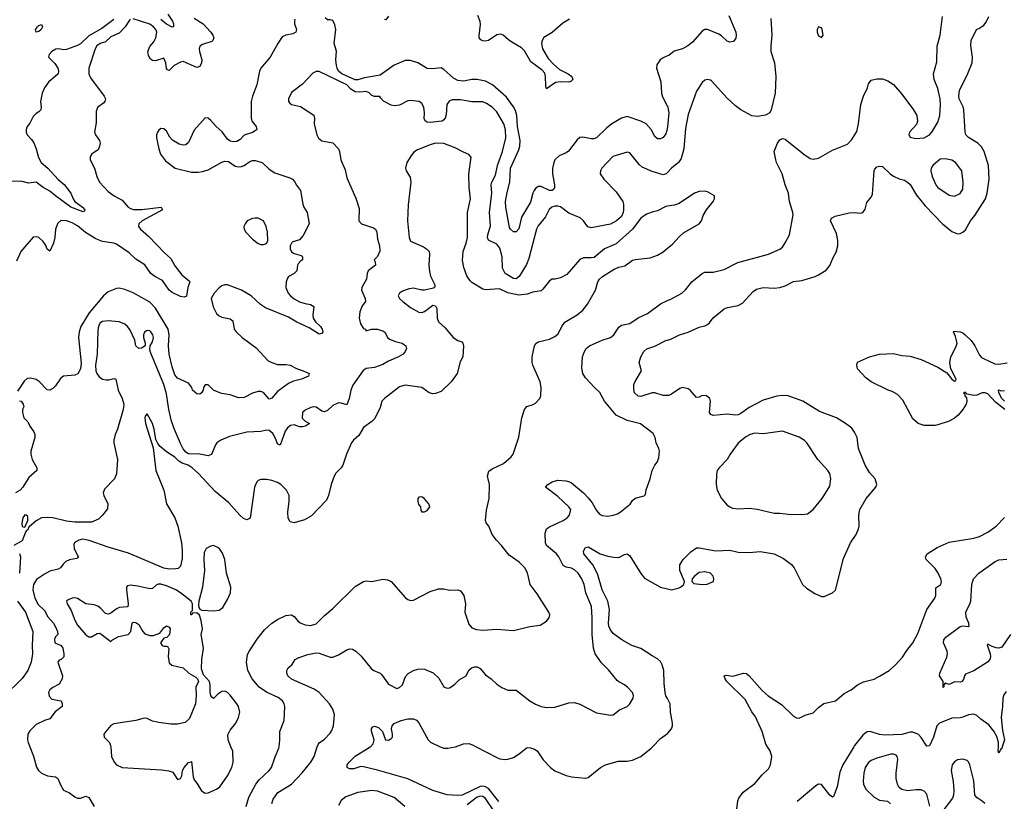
# Model space of a CAD drawing. Header units: inches. Extents: x 1384664 to 1536621, y 460766 to 646467.
# Tile 301 of 488: x 1495332 to 1502428, y 539607 to 545240. Entities that reach past the tile are written whole.
import ezdxf

# ---------------------------------------------------------------- set-up
doc = ezdxf.new("R2010")
doc.units = ezdxf.units.IN
doc.header["$MEASUREMENT"] = 0
for name, color, linetype in [('B4593', 7, 'Continuous'), ('B4594', 7, 'Continuous'), ('B5503', 7, 'Continuous'), ('B5504', 7, 'Continuous')]:
    doc.layers.add(name, color=color, linetype=linetype)

msp = doc.modelspace()

# ---------------------------------------------------------------- linework, layer by layer
at = {"layer": 'B4593', "color": 5}
for points, elevation in [([(1495404.8, 540000), (1495431.1, 539931.1), (1495452.5, 539852.5), (1495468, 539828), (1495490, 539808.8), (1495531.4, 539791.4), (1495590, 539784.2), (1495598.4, 539778.4), (1495610, 539766.4), (1495625.9, 539725.9), (1495647.9, 539687.9), (1495690, 539668.9), (1495730, 539638.3), (1495750, 539630.3), (1495770, 539630.3), (1495810, 539642.8), (1495830, 539634.8), (1495868, 539570)], 760), ([(1495988.3, 540000), (1495992.7, 539930), (1496012, 539890), (1496030.3, 539870), (1496070, 539850.2), (1496353.6, 539833.6), (1496406.5, 539826.5), (1496435.6, 539815.6), (1496470, 539764.9), (1496490, 539770.8), (1496499.6, 539790), (1496506.6, 539830), (1496518, 539850), (1496550, 539886.8), (1496569, 539891), (1496570, 539894), (1496583.5, 539783.5), (1496590, 539762), (1496610, 539738), (1496643.4, 539683.4), (1496670, 539665.5), (1496690, 539668), (1496750, 539694), (1496773.6, 539710), (1496830.8, 539789.2), (1496861.3, 539850), (1496869.7, 539890), (1496868.4, 539968.4), (1496854.9, 540000)], 780), ([(1496965, 539570), (1496982.8, 539637.2), (1497033.3, 539730), (1497058.9, 539761.1), (1497131, 539829), (1497145.8, 539850), (1497172.9, 539927.1), (1497201, 539990), (1497202.2, 540000)], 760), ([(1497149.8, 539590), (1497158.6, 539621.4), (1497193.3, 539670), (1497290.6, 539729.4), (1497368.2, 539811.8), (1497429.8, 539890), (1497454, 539930), (1497476.9, 540000)], 740), ([(1498786.4, 539606.4), (1498710, 539699.2), (1498690, 539711.6), (1498670, 539716.1), (1498650, 539713.6), (1498520.4, 539650), (1498490, 539647.5), (1498413.9, 539653.9), (1498310, 539685.7), (1498129.9, 539769.9), (1497912.1, 539832.1), (1497810, 539855.6), (1497790, 539856.9), (1497739.7, 539840.3), (1497710, 539842), (1497692.7, 539850), (1497691.8, 539870), (1497706, 539890), (1497750, 539932), (1497858.6, 540000)], 720), ([(1498362.2, 540000), (1498370, 539996.1), (1498390, 539990.3), (1498418, 539990), (1498470, 539998.7), (1498473.6, 540000)], 720), ([(1498622.8, 540000), (1498770, 539921.8), (1498792.9, 539912.9), (1498828.8, 539908.8), (1498850, 539909.5), (1498890, 539922.9), (1498931.4, 539948.6), (1498982, 539990), (1498990, 539994.2), (1499012.9, 539992.9), (1499042.5, 539982.5), (1499062, 539970), (1499105.8, 539905.8), (1499158.4, 539850), (1499190, 539827.2), (1499270, 539791.8), (1499310, 539783.7), (1499410, 539774), (1499430, 539778.8), (1499519, 539850), (1499555.3, 539870), (1499644.7, 539895.3), (1499710, 539895.6), (1499750, 539902.3), (1499810, 539928.8), (1499882.9, 539990), (1499892.4, 540000)], 720), ([(1498107.6, 539570), (1498030, 539634.3), (1497910, 539680.4), (1497870, 539685.3), (1497770, 539669.1), (1497682, 539638), (1497650, 539611.9), (1497630, 539576.9)], 740), ([(1498753.6, 539530), (1498690, 539625.8), (1498670, 539641.9), (1498650, 539644.5), (1498630, 539637.2), (1498558, 539582)], 740)]:
    msp.add_lwpolyline(points, dxfattribs=dict(at, elevation=elevation))
at = {"layer": 'B4594', "color": 5}
for points, elevation in [([(1496010, 545242.5), (1495923.2, 545176.8), (1495830, 545124.2), (1495770, 545065.8), (1495750, 545053.9), (1495670, 545025.8), (1495650, 545022.8), (1495610, 545031), (1495593.1, 545026.9), (1495564.9, 545010), (1495545.5, 544990), (1495540.5, 544970), (1495584.9, 544924.9), (1495606.2, 544890), (1495612.3, 544870), (1495610.3, 544850), (1495539.6, 544790), (1495510.2, 544749.8), (1495494.3, 544710), (1495483.2, 544650), (1495487.2, 544610), (1495484.4, 544590), (1495470, 544575.6), (1495450, 544564.7), (1495430, 544542.9), (1495405, 544495), (1495386.3, 544470), (1495379.1, 544450), (1495379.7, 544430), (1495386.3, 544410), (1495417.7, 544377.7), (1495433.8, 544353.8), (1495450.8, 544310.8), (1495466.9, 544246.9), (1495487.2, 544210), (1495535.4, 544170), (1495609.7, 544089.7), (1495651.6, 544051.6), (1495701.2, 543990), (1495716.5, 543950), (1495729.5, 543929.5), (1495783.7, 543890), (1495802, 543870), (1495798.7, 543861.3), (1495790, 543855.6), (1495699.8, 543890), (1495589.8, 543970), (1495550, 544005.1), (1495501.2, 544030), (1495450, 544068.7), (1495396.8, 544063.2), (1495350, 544075.1), (1495270, 544076.9)], 660), ([(1496130, 545243.9), (1496122.6, 545237.4), (1496091.8, 545190), (1496050, 545143.9), (1495990, 545116.9), (1495950, 545080.4), (1495911, 545069), (1495889.2, 545050.8), (1495877.3, 545030), (1495830.1, 544890), (1495830.8, 544850), (1495841.3, 544821.3), (1495941.7, 544690), (1495950.3, 544670), (1495946, 544650), (1495938.7, 544641.3), (1495892.6, 544607.4), (1495882.4, 544577.6), (1495882.2, 544497.8), (1495870.4, 544430), (1495879.1, 544410), (1495907.7, 544370), (1495912.2, 544350), (1495908.2, 544330), (1495896.7, 544303.3), (1495850.8, 544270), (1495840.5, 544250), (1495839.1, 544230), (1495870.8, 544170), (1495888.2, 544110), (1495908.2, 544070), (1495970, 544002.4), (1496013.4, 543970), (1496070, 543939.5), (1496113.7, 543890), (1496130, 543878.5), (1496153.3, 543873.3), (1496212.9, 543872.9), (1496350.7, 543890), (1496361.6, 543870), (1496213.7, 543790), (1496191.8, 543770), (1496189.4, 543750), (1496203.5, 543730), (1496260.3, 543680.3), (1496377.5, 543557.5), (1496420.3, 543520.3), (1496450, 543466.7), (1496501.1, 543401.1), (1496555.3, 543355.3), (1496557.8, 543350), (1496544.2, 543310), (1496533.4, 543246.6), (1496518.6, 543241.4), (1496490, 543246), (1496430, 543274.3), (1496409.5, 543290), (1496361.4, 543361.4), (1496305, 543390), (1496277.6, 543410), (1496233.3, 543473.3), (1496170, 543514.3), (1496120.7, 543560.7), (1496030, 543622.3), (1496009.7, 543630), (1495930, 543642.6), (1495881.4, 543661.4), (1495806.2, 543706.2), (1495750, 543753.8), (1495710, 543776.2), (1495670, 543790.8), (1495627.7, 543792.3), (1495606.1, 543773.9), (1495590.3, 543730), (1495585.8, 543670), (1495575.5, 543630), (1495550, 543572), (1495530, 543587.6), (1495517.1, 543617.1), (1495500.5, 543640.5), (1495470, 543669.7), (1495450, 543676.4), (1495430, 543673), (1495341.4, 543570), (1495310, 543500.3)], 680), ([(1497316.1, 545243.9), (1497312.2, 545230), (1497312.8, 545210), (1497326.3, 545170), (1497323.1, 545150), (1497300.6, 545139.4), (1497250, 545129.8), (1497224.2, 545115.8), (1497193.2, 545070), (1497137.8, 544970), (1497071.1, 544890), (1497061, 544870), (1497040.4, 544770), (1497009.5, 544690), (1497001.5, 544650), (1496999.6, 544530), (1497007.7, 544507.7), (1497036.9, 544470), (1497041.7, 544450), (1497035.8, 544444.2), (1497010, 544427.9), (1496950, 544407.1), (1496922, 544378), (1496896.6, 544363.4), (1496870, 544361), (1496850, 544365.7), (1496830, 544379.9), (1496791.7, 544431.7), (1496747.1, 544470), (1496710, 544512.9), (1496690, 544531.2), (1496670, 544532.8), (1496590, 544443.5), (1496550, 544355.3), (1496530, 544339.1), (1496510, 544336.1), (1496482.4, 544342.4), (1496432.5, 544372.5), (1496413.9, 544393.9), (1496390, 544436.9), (1496370, 544454.7), (1496350, 544455.1), (1496335.4, 544444.6), (1496324.6, 544430), (1496318.3, 544410), (1496319, 544390), (1496334.6, 544310), (1496347.9, 544270), (1496382.8, 544222.8), (1496452.4, 544170), (1496570, 544142.2), (1496618.3, 544141.7), (1496650, 544146), (1496690, 544159.3), (1496790, 544213), (1496810, 544219.7), (1496838, 544218), (1496884.9, 544184.9), (1496910, 544179.8), (1496930, 544181.5), (1496949.6, 544190), (1496990, 544218.5), (1497010, 544225.8), (1497030, 544226), (1497080.5, 544210), (1497130, 544162.6), (1497170, 544136.1), (1497279.9, 544099.9), (1497297.8, 544090), (1497313.8, 544073.8), (1497327.6, 544047.6), (1497356.8, 544010), (1497374, 543910), (1497380.4, 543890), (1497403.7, 543850), (1497418, 543770), (1497375.1, 543684.9), (1497350, 543652.7), (1497301.7, 543638.3), (1497290, 543629), (1497280.5, 543610), (1497280.5, 543590), (1497290, 543567.7), (1497310, 543554), (1497359.8, 543539.8), (1497370.6, 543530.6), (1497370.6, 543510), (1497357.3, 543502.7), (1497339.1, 543480.9), (1497334, 543470), (1497330.6, 543430), (1497310.7, 543410), (1497270.3, 543389.7), (1497262, 543378), (1497253.7, 543350), (1497250.3, 543310), (1497268.3, 543270), (1497284.4, 543250), (1497309.6, 543229.6), (1497350, 543207.5), (1497390, 543193.7), (1497427.1, 543187.1), (1497452.4, 543172.4), (1497444.6, 543110), (1497448.1, 543088.1), (1497463.3, 543063.3), (1497499.6, 543030), (1497513.1, 543010), (1497517.1, 542990), (1497510, 542979.3), (1497490, 542973.3), (1497419.1, 543019.1), (1497330, 543061.3), (1497270, 543096.5), (1497104.6, 543164.6), (1497067.9, 543187.9), (1497000.6, 543250), (1496930.5, 543290), (1496830, 543328.7), (1496810, 543329.4), (1496790, 543322.2), (1496770, 543308.3), (1496732.8, 543270), (1496712.9, 543230), (1496725.6, 543170), (1496750, 543123.3), (1496770, 543106.2), (1496790, 543096.8), (1496850, 543085), (1496869.1, 543070), (1496877.7, 543010), (1496892.2, 542990), (1496935.9, 542950), (1497036.1, 542876.1), (1497122.6, 542782.6), (1497148.8, 542768.8), (1497190, 542756.1), (1497250, 542755.5), (1497281.7, 542750), (1497326.5, 542726.5), (1497375.6, 542710), (1497417.3, 542690), (1497412.6, 542670), (1497363.6, 542650), (1497305.9, 542634.1), (1497270, 542617), (1497190, 542559.9), (1497150, 542512), (1497130, 542504.6), (1497090, 542552.3), (1497070, 542561), (1497050, 542560.2), (1497010, 542548.2), (1496950, 542516.3), (1496910, 542515.5), (1496850, 542536), (1496786.7, 542546.7), (1496757.2, 542557.2), (1496728.7, 542570), (1496690, 542608.7), (1496670, 542608.7), (1496656, 542590), (1496654.8, 542570), (1496642.8, 542550), (1496630, 542542), (1496610, 542542.9), (1496578, 542570), (1496571.8, 542590), (1496550, 542620.9), (1496470, 542656.9), (1496450, 542681.3), (1496430, 542739.5), (1496410.4, 542830.4), (1496405.1, 542890), (1496408.3, 542970), (1496402.4, 543010), (1496310, 543160.3), (1496270, 543204.8), (1496150, 543270.8), (1496090, 543295.6), (1496050, 543304.4), (1496030, 543303.5), (1495970, 543279.2), (1495936.5, 543250), (1495832.6, 543127.4), (1495773.2, 543030), (1495760.5, 542990), (1495756.6, 542950), (1495774.7, 542765.3), (1495770, 542723.7), (1495751, 542689), (1495730, 542678.7), (1495648.6, 542671.4), (1495625.8, 542654.2), (1495590, 542601), (1495570, 542581.1), (1495550, 542569.6), (1495530, 542573.6), (1495472.6, 542632.6), (1495450, 542646.2), (1495410, 542656), (1495386, 542654), (1495364.4, 542635.6), (1495317.5, 542562.5)], 720), ([(1496590, 545251), (1496655.5, 545210), (1496710.2, 545150), (1496725, 545130), (1496732.4, 545110), (1496724.6, 545090), (1496715.9, 545084.1), (1496650, 545060.7), (1496631, 545049), (1496626, 545030), (1496627.7, 545012.3), (1496645, 544950), (1496642.6, 544930), (1496630, 544902.7), (1496610, 544895.1), (1496510, 544937.9), (1496490, 544934.9), (1496444.4, 544910), (1496410, 544875.1), (1496398, 544878), (1496390, 544888), (1496385.6, 544930), (1496370, 544962.7), (1496310, 544944.4), (1496290, 544945.4), (1496275.3, 544955.3), (1496261.6, 544981.6), (1496256.9, 545010), (1496270, 545046.4), (1496298.3, 545081.7), (1496313, 545110), (1496320.8, 545150), (1496313.7, 545170), (1496296.6, 545190), (1496270, 545208.9), (1496150, 545247.3)], 680), ([(1496401, 545281), (1496432.8, 545230), (1496440.3, 545210), (1496441, 545190), (1496430, 545185.6), (1496390, 545208.1), (1496350, 545241.1)], 660), ([(1500000, 544468.8), (1499997.4, 544442.6), (1499990, 544418), (1499970, 544392.3), (1499950, 544380.9), (1499930, 544382.7), (1499910, 544399.3), (1499882.4, 544450), (1499846.8, 544490), (1499810, 544509.9), (1499710, 544541.8), (1499670, 544531.6), (1499600.3, 544490), (1499561, 544459), (1499490, 544389.8), (1499470, 544382.2), (1499450, 544380.8), (1499390, 544394), (1499370, 544391.3), (1499350, 544374.7), (1499287.7, 544292.3), (1499270, 544279.8), (1499221.3, 544258.7), (1499190, 544229.6), (1499181, 544210), (1499172, 544168), (1499172.1, 544130), (1499187.2, 544050), (1499187.6, 544030), (1499181, 544019), (1499170.8, 544009.2), (1499150, 544008.4), (1499090, 544037.2), (1499070, 544037.2), (1499050, 544023.5), (1499040.6, 544010), (1499029.5, 543990), (1499014.2, 543925.8), (1498950, 543815.9), (1498930, 543733.5), (1498910, 543711.2), (1498890, 543711.2), (1498870, 543729.8), (1498863.2, 543743.2), (1498836.7, 543890), (1498834.4, 543930), (1498845.6, 543994.4), (1498865.9, 544070), (1498868.8, 544170), (1498930, 544302.8), (1498937.1, 544330), (1498939.7, 544370), (1498920.9, 544470), (1498915.7, 544550), (1498906, 544586), (1498892.2, 544612.2), (1498841.7, 544681.7), (1498738.9, 544770), (1498690, 544796.7), (1498630, 544809.3), (1498590, 544808.8), (1498530, 544798.4), (1498490, 544803), (1498459.3, 544819.3), (1498390, 544882.2), (1498370, 544894), (1498310, 544886), (1498270, 544889.6), (1498201.2, 544930), (1498150, 544945.4), (1498110, 544946), (1498030, 544912.6), (1497930, 544841.2), (1497818.2, 544821.8), (1497770, 544806.2), (1497750, 544805.8), (1497653.6, 544850), (1497629.9, 544870), (1497619.1, 544890), (1497614.8, 544910), (1497610.8, 544950), (1497614.7, 545014.7), (1497598.7, 545070), (1497609.8, 545170), (1497604.2, 545204.2), (1497590, 545234.5), (1497570, 545239.7), (1497550, 545238.7), (1497533.4, 545253.4)], 720), ([(1497990, 545266.2), (1497970, 545239.8), (1497961.3, 545241.3)], 680), ([(1499295.3, 545244.7), (1499245.6, 545214.4), (1499170, 545147), (1499110, 545111.6), (1499097.5, 545090), (1499093.6, 545070), (1499101.2, 545030), (1499141.6, 544961.6), (1499179.4, 544919.4), (1499221.6, 544881.6), (1499286, 544850), (1499312.7, 544830), (1499319.3, 544810), (1499305.5, 544794.5), (1499291, 544789), (1499230, 544792.4), (1499192.7, 544787.3), (1499130, 544742), (1499123.3, 544763.3), (1499122.7, 544830), (1499115.8, 544855.8), (1499097.8, 544877.8), (1499016.1, 544936.1), (1498970, 545015.1), (1498950, 545038), (1498878.4, 545078.4), (1498854.5, 545094.5), (1498817, 545130), (1498797.2, 545137.2), (1498770, 545131.9), (1498710, 545090.8), (1498690, 545085.6), (1498670, 545087.7), (1498654.9, 545094.9), (1498643.5, 545110), (1498642.9, 545122.9), (1498653.4, 545206.6), (1498652, 545228), (1498633.6, 545270)], 680), ([(1500000, 544978.8), (1499970, 544966.3), (1499948.2, 544950), (1499924.6, 544915.4), (1499922, 544890), (1499952.4, 544792.4), (1499957.6, 544710), (1499965.4, 544685.4), (1499999.8, 544619.8), (1500000, 544618.7)], 720), ([(1500000, 544139.6), (1499990.4, 544130), (1499970, 544122.4), (1499890, 544145.1), (1499818.4, 544178.4), (1499797.5, 544197.5), (1499730, 544280.7), (1499710, 544284.7), (1499606.7, 544253.3), (1499528, 544170), (1499517.1, 544150), (1499516.4, 544130), (1499542, 544090), (1499630, 544000.3), (1499678.6, 543930), (1499685, 543910), (1499685, 543870), (1499682, 543850), (1499670, 543821.8), (1499632.3, 543790), (1499590, 543767.7), (1499450, 543739), (1499427.9, 543747.9), (1499395.9, 543790), (1499371.7, 543811.7), (1499290, 543846.4), (1499230.5, 543890.5), (1499210, 543896.8), (1499190, 543896.8), (1499167, 543890), (1499148.7, 543871.3), (1499121.5, 543818.5), (1499070, 543755.6), (1499056.5, 543730), (1499001.1, 543518.9), (1498985, 543475), (1498932.6, 543390), (1498910, 543373.5), (1498890, 543376), (1498829.9, 543410), (1498810.7, 543450), (1498809.9, 543530), (1498793.7, 543593.7), (1498770, 543622.8), (1498711.9, 543651.9), (1498703.8, 543670), (1498705.5, 543690), (1498725.2, 543754.8), (1498718.9, 543850), (1498734.4, 543990), (1498729.3, 544050.7), (1498734.6, 544070), (1498760.8, 544119.2), (1498775.4, 544190), (1498811.9, 544290), (1498836.3, 544390), (1498832.6, 544447.4), (1498820.9, 544490), (1498770, 544575.1), (1498738, 544610), (1498697.2, 544637.2), (1498670, 544647.9), (1498590, 544648.8), (1498510, 544663.1), (1498450, 544663.5), (1498426.6, 544653.4), (1498411.7, 544630), (1498405.1, 544554.9), (1498398.7, 544530), (1498390, 544518.4), (1498377.3, 544510), (1498354.2, 544505.8), (1498290, 544498.8), (1498270, 544502.2), (1498256.2, 544510), (1498247, 544527), (1498249.8, 544570.2), (1498243.7, 544610), (1498230, 544636.9), (1498211.2, 544651.2), (1498150, 544657.6), (1498130, 544655.6), (1498070, 544624.7), (1498030, 544619.3), (1498010, 544624), (1497954, 544654), (1497934, 544674), (1497927.3, 544687.3), (1497890, 544688), (1497870, 544693.2), (1497850, 544714), (1497830, 544723.7), (1497782.7, 544717.3), (1497750, 544720.9), (1497719.3, 544739.3), (1497690, 544771.7), (1497490, 544866.5), (1497470, 544867.5), (1497445, 544855), (1497370, 544775.1), (1497290, 544715.1), (1497270.4, 544670), (1497268.4, 544650), (1497278, 544638), (1497290, 544629.2), (1497355.8, 544615.8), (1497451.4, 544551.4), (1497456, 544530), (1497455.6, 544490), (1497473.4, 544410), (1497486.1, 544386.1), (1497510, 544366.7), (1497590, 544351.7), (1497628.9, 544310), (1497637.8, 544290), (1497645.8, 544230), (1497678.6, 544158.6), (1497690, 544101.6), (1497754.2, 543954.2), (1497779, 543879), (1497775.9, 543790), (1497795.3, 543770), (1497881.2, 543741.2), (1497897.3, 543730), (1497905, 543710), (1497910, 543658), (1497925.7, 543610), (1497926.9, 543573.1), (1497910, 543534), (1497886, 543510), (1497894.4, 543494.4), (1497896.3, 543470), (1497843.7, 543430), (1497836.5, 543410), (1497832.2, 543370), (1497799.1, 543310), (1497796.3, 543290), (1497821.1, 543230), (1497824.9, 543210), (1497801, 543179), (1497784.7, 543135.3), (1497779.7, 543090), (1497788.5, 543048.5), (1497810, 543015.5), (1497821, 543010), (1497830, 542998), (1497868, 543010), (1497890, 543010.4), (1497911.3, 543008.7), (1497955.2, 542995.2), (1497965.5, 542985.5), (1497983.1, 542950), (1497997.8, 542937.8), (1498040.5, 542920.5), (1498088.5, 542908.5), (1498114.8, 542890), (1498118.8, 542870), (1498110.8, 542850), (1498094.8, 542830), (1498063, 542810), (1497990, 542779), (1497950, 542755.3), (1497890, 542733.8), (1497830, 542726), (1497808.1, 542711.9), (1497734.2, 542605.8), (1497719.8, 542570), (1497706.9, 542510), (1497690, 542463.7), (1497650, 542477.4), (1497630, 542479.1), (1497590, 542459.6), (1497550, 542424.5), (1497530, 542414.5), (1497510, 542418), (1497470, 542447.3), (1497450, 542449.6), (1497430, 542445.1), (1497390, 542425.2), (1497370, 542408), (1497368.6, 542368.6), (1497390, 542346), (1497422, 542330), (1497392, 542310), (1497370, 542305.6), (1497350, 542304.7), (1497310, 542320.7), (1497283.9, 542316.1), (1497262.2, 542297.8), (1497245.2, 542274.8), (1497210, 542173.2), (1497190, 542182.9), (1497178, 542218), (1497157.4, 542257.4), (1497130, 542279.6), (1497110, 542281.1), (1497070, 542271.3), (1496970, 542267.1), (1496844, 542236), (1496782.8, 542210), (1496753.8, 542190), (1496743.6, 542176.4), (1496713.8, 542106.2), (1496690, 542096.7), (1496630, 542107.7), (1496550, 542112), (1496530, 542122.2), (1496510, 542146.2), (1496490, 542186), (1496446.7, 542286.7), (1496426.3, 542346.3), (1496406.5, 542430), (1496390, 542542.7), (1496372.2, 542610), (1496273.3, 542850), (1496269.1, 542870.9), (1496271.5, 542890), (1496290, 542919.1), (1496296.5, 542950), (1496291.6, 542970), (1496277.7, 542990), (1496270, 542998.9), (1496250, 543001.3), (1496232.8, 542987.2), (1496224.6, 542970), (1496224.2, 542950), (1496235.5, 542910), (1496236, 542890), (1496210, 542872.7), (1496190, 542869.6), (1496170, 542888.7), (1496161.1, 542930), (1496126.9, 543006.9), (1496109.7, 543030), (1496090, 543046.2), (1496050, 543062.7), (1495970, 543069.8), (1495930, 543065.8), (1495910, 543052), (1495900.5, 543030), (1495896.5, 543003.5), (1495890.1, 542830), (1495879.4, 542750), (1495881.6, 542710), (1495889.2, 542689.2), (1495905.7, 542665.7), (1495930, 542650.1), (1495956.2, 542643.8), (1495975.3, 542644.7), (1496010, 542654.9), (1496026, 542650), (1496041.7, 542570), (1496070.2, 542510), (1496083.6, 542470), (1496078.7, 542430), (1496038, 542290), (1496019.1, 542250), (1496010.7, 542210.7), (1496010.7, 542190), (1496037.1, 542070), (1496030, 541968), (1496014.9, 541930), (1495943.5, 541856.5), (1495933.6, 541830), (1495937.8, 541810), (1495967.5, 541750), (1495965.9, 541714.1), (1495930, 541669.3), (1495899.5, 541640.5), (1495850, 541619.7), (1495730, 541618.5), (1495670, 541626.7), (1495570, 541649.2), (1495530, 541652.4), (1495490, 541649.3), (1495450, 541629.2), (1495398.3, 541581.7), (1495390, 541564.5), (1495380.7, 541559.3), (1495373, 541547), (1495350, 541484.5), (1495290.8, 541450)], 740), ([(1500000, 543895.7), (1499990, 543894.3), (1499930, 543862), (1499890, 543853.6), (1499850, 543838.4), (1499810, 543809.5), (1499748.9, 543730), (1499630, 543624.2), (1499547.3, 543590), (1499472.7, 543527.3), (1499450, 543523.1), (1499396.5, 543523.5), (1499370, 543512), (1499276.7, 543403.3), (1499230, 543379.3), (1499190.6, 543369.4), (1499170, 543369.3), (1499150, 543358), (1499103, 543297), (1499090, 543286.3), (1499030, 543276.8), (1498990, 543262.7), (1498930, 543255.5), (1498851, 543271), (1498790, 543301.5), (1498690, 543293.3), (1498670, 543297.6), (1498590, 543346), (1498578.2, 543358.2), (1498554.3, 543394.3), (1498534.1, 543454.1), (1498523.7, 543503.7), (1498528.6, 543570), (1498550, 543630.7), (1498558.5, 543670), (1498560.3, 543850), (1498580.3, 543950), (1498570.8, 544030), (1498569.8, 544130), (1498587, 544250), (1498569.7, 544269.7), (1498530, 544285.4), (1498470, 544317.8), (1498390, 544347.4), (1498330, 544349.7), (1498290, 544338.3), (1498198.7, 544301.3), (1498173.5, 544286.5), (1498155.1, 544264.9), (1498122, 544210), (1498113, 544170), (1498117.1, 544150), (1498145.2, 544105.2), (1498152.4, 544070), (1498133, 543907), (1498127.3, 543790), (1498139.7, 543670), (1498150, 543644.9), (1498243.5, 543603.5), (1498264.9, 543590), (1498283.1, 543570), (1498286.5, 543550), (1498281.8, 543470), (1498285.1, 543425.1), (1498292.3, 543392.3), (1498324.7, 543330), (1498323.6, 543316.4), (1498322, 543310), (1498314, 543306), (1498248.5, 543291.5), (1498230, 543291.3), (1498170, 543305.3), (1498139.9, 543300.1), (1498090, 543283.6), (1498070.6, 543270), (1498060.5, 543250), (1498070.4, 543230), (1498093.1, 543210), (1498150, 543167.1), (1498210, 543132.8), (1498231.5, 543130), (1498250, 543137.6), (1498310, 543182.2), (1498330, 543178.9), (1498339, 543159), (1498340.2, 543090), (1498350, 543062.4), (1498399.5, 543019.5), (1498455.6, 542950), (1498490, 542927.9), (1498518.4, 542918.4), (1498526.4, 542910), (1498530.2, 542890.2), (1498525.7, 542810), (1498506.1, 542773.9), (1498484.7, 542690), (1498442.8, 542630), (1498370, 542561.3), (1498330, 542546.3), (1498310, 542544.7), (1498282.7, 542550), (1498229.7, 542589.7), (1498110, 542606.6), (1498070, 542593.6), (1497960.3, 542510), (1497943.1, 542490), (1497930, 542445.2), (1497892.9, 542367.1), (1497870, 542343.7), (1497810, 542300.7), (1497777.2, 542242.8), (1497738, 542210), (1497723.1, 542190), (1497687.4, 542110), (1497660.9, 542030), (1497648.7, 542010), (1497610, 541971.3), (1497598.6, 541950), (1497578.2, 541890), (1497558.6, 541810), (1497543.2, 541776.8), (1497435, 541665), (1497383.9, 541636.1), (1497310, 541615.1), (1497282, 541622), (1497267.2, 541647.2), (1497264, 541690), (1497273.3, 541770), (1497273.3, 541810), (1497255.1, 541850), (1497214.3, 541890), (1497190, 541903.9), (1497150, 541919.8), (1497113.7, 541926.3), (1497070, 541927.3), (1497050, 541919.5), (1497041.6, 541910), (1497025.3, 541870), (1496992.3, 541647.7), (1496970, 541635.1), (1496945.9, 541645.9), (1496918.4, 541670), (1496838.8, 541758.8), (1496740.3, 541840.3), (1496619.7, 541970), (1496574.2, 542010), (1496545.4, 542030), (1496503, 542043), (1496478.3, 542058.3), (1496450, 542087.1), (1496390, 542125.1), (1496343.8, 542163.8), (1496326.7, 542186.7), (1496314.2, 542214.2), (1496302.2, 542290), (1496290.5, 542330), (1496250, 542399.3), (1496237.6, 542382.4), (1496234.9, 542370), (1496239.2, 542330), (1496293.3, 542153.3), (1496314.3, 541990), (1496370.4, 541850), (1496390.2, 541750), (1496450, 541648.9), (1496472.5, 541590), (1496497.2, 541470), (1496502.7, 541417.3), (1496503.9, 541356.1), (1496490, 541301.2), (1496474.3, 541285.7), (1496458.6, 541281.4), (1496410, 541280.3), (1496370, 541286.6), (1496115.5, 541395.5), (1495970, 541438.5), (1495833.1, 541486.9), (1495784.7, 541495.3), (1495759.5, 541490), (1495740.4, 541479.6), (1495727.2, 541470), (1495722.2, 541457.8), (1495725.4, 541430), (1495753.4, 541370), (1495750, 541362.7), (1495743.1, 541356.9), (1495690, 541347.4), (1495665.3, 541334.7), (1495644.7, 541315.3), (1495626.8, 541290), (1495610, 541279.5), (1495550, 541265.7), (1495510, 541245.1), (1495454, 541206), (1495432.8, 541170), (1495426, 541130), (1495441.2, 541070), (1495465.3, 541025.3), (1495510, 540983.1), (1495535.6, 540935.6), (1495576.3, 540890), (1495587.3, 540870), (1495604, 540830), (1495606.8, 540810), (1495590, 540793.2), (1495583.7, 540776.3), (1495586.3, 540750), (1495630, 540730.8), (1495642.4, 540710), (1495650.4, 540669.6), (1495650, 540649), (1495631, 540630), (1495616.8, 540623.2), (1495607.3, 540610), (1495641, 540510), (1495638.8, 540490), (1495616, 540450), (1495570, 540427.8), (1495549.3, 540410.7), (1495540.3, 540390), (1495543.4, 540363.4), (1495563.1, 540343.1), (1495630.5, 540330.5), (1495638.8, 540310), (1495638.8, 540290), (1495587.9, 540252.1), (1495550, 540202), (1495510, 540189.7), (1495450, 540160.5), (1495405.1, 540114.9), (1495391.4, 540090), (1495389.2, 540050), (1495393.4, 540030), (1495404.8, 540000)], 760), ([(1497202.2, 540000), (1497208.2, 540048.2), (1497206.3, 540110), (1497238.7, 540190), (1497243.1, 540290), (1497239.2, 540310), (1497227.2, 540330), (1497195.8, 540355.8), (1497110, 540392.4), (1497058.4, 540430), (1497007, 540490), (1496976.2, 540550), (1496966.6, 540610), (1496975, 540665), (1496987.8, 540692.2), (1497044.2, 540775.8), (1497096.5, 540843.5), (1497149.9, 540890.1), (1497190, 540916.5), (1497250, 540946), (1497291.3, 540950), (1497310, 540938.8), (1497333.4, 540910), (1497354.1, 540894.1), (1497390, 540879.6), (1497430, 540873.4), (1497470, 540885.8), (1497530, 540945.3), (1497590, 540996.5), (1497750, 541155.8), (1497810.7, 541190.7), (1497830, 541194.8), (1497870.8, 541190.8), (1497950, 541207.7), (1497983.8, 541203.8), (1498010, 541190.6), (1498113.5, 541073.5), (1498130, 541060.5), (1498150, 541054.4), (1498170, 541057), (1498290, 541118.7), (1498350, 541138), (1498390, 541137.6), (1498430, 541128.4), (1498490, 541130.5), (1498510, 541124), (1498532.4, 541090), (1498544.9, 541030), (1498541.3, 540970), (1498570, 540884.7), (1498590, 540857.3), (1498623.9, 540843.9), (1498670, 540840.4), (1498770, 540848), (1498890, 540838), (1499010, 540866.8), (1499083.2, 540876.8), (1499130, 540906), (1499149, 540930), (1499152.7, 540950), (1499146, 540970), (1499062.5, 541102.5), (1499011.8, 541170), (1498992.8, 541252.8), (1498972.3, 541290), (1498932.3, 541330), (1498860.8, 541380.8), (1498805.6, 541450), (1498768, 541488), (1498738, 541530), (1498714.5, 541590), (1498693.6, 541613.6), (1498688.4, 541630), (1498695.6, 541704.4), (1498716.4, 541790), (1498719.3, 541890), (1498703.7, 541950), (1498713.3, 541986.7), (1498736.2, 542003.8), (1498819.5, 542040.5), (1498874, 542090), (1498888, 542110), (1498930, 542232), (1498951.5, 542370), (1498970, 542431), (1498988.2, 542451.8), (1499033.3, 542466.7), (1499050, 542477.3), (1499081.2, 542510), (1499089.2, 542530), (1499089.5, 542590), (1499082.9, 542630), (1499029.7, 542750), (1499024.7, 542770), (1499026, 542810), (1499042.4, 542890), (1499052.8, 542907.2), (1499070, 542919.3), (1499150, 542938.7), (1499190, 542955.8), (1499210, 542973), (1499243.5, 543036.5), (1499260.7, 543059.3), (1499350, 543112), (1499390, 543146.7), (1499424.7, 543190), (1499481.3, 543290), (1499498.9, 543350), (1499511.3, 543370), (1499533.3, 543390), (1499617.8, 543442.2), (1499650, 543456.5), (1499693.9, 543466.1), (1499750, 543506), (1499766.9, 543513.1), (1499875.6, 543524.4), (1499930, 543543.8), (1499970, 543568), (1500000, 543592.9)], 760), ([(1497476.9, 540000), (1497482.6, 540017.4), (1497490.9, 540029.1), (1497530, 540054.9), (1497570, 540097.3), (1497583, 540117), (1497593.6, 540150), (1497602, 540230), (1497588.5, 540270), (1497565.3, 540310), (1497489.8, 540390), (1497455.6, 540415.6), (1497290, 540486), (1497264.4, 540510), (1497257.4, 540530), (1497258.7, 540550), (1497267.3, 540570), (1497293.2, 540590), (1497317.2, 540630), (1497338.9, 540641.1), (1497410, 540665.8), (1497470, 540676.1), (1497490, 540674.9), (1497570, 540644.7), (1497590, 540645.5), (1497630, 540662), (1497690, 540697.8), (1497710, 540704.9), (1497730, 540703.6), (1497754.4, 540690), (1497792.5, 540652.5), (1497864.3, 540564.3), (1497884.9, 540550), (1497930, 540530.3), (1497940.6, 540520.6), (1497990, 540450.5), (1498050, 540420.7), (1498070, 540427.7), (1498090, 540446.8), (1498113.3, 540506.7), (1498130.9, 540529.1), (1498170, 540550.3), (1498200.6, 540559.4), (1498230, 540562.3), (1498250, 540559), (1498312.1, 540532.1), (1498353.5, 540493.5), (1498390, 540430.7), (1498410, 540422), (1498430, 540424.9), (1498450, 540436.3), (1498469.2, 540450), (1498498.4, 540481.6), (1498549.2, 540510), (1498570, 540551), (1498589, 540570), (1498610, 540576.3), (1498630, 540575.5), (1498650, 540564), (1498690, 540519.1), (1498730, 540490.4), (1498770, 540450.5), (1498806.1, 540426.1), (1498850, 540408.2), (1498910, 540407.3), (1499010, 540330.6), (1499050, 540307.3), (1499090.6, 540290.6), (1499130, 540282.8), (1499190, 540286), (1499290, 540315.5), (1499330, 540319.1), (1499370, 540307.7), (1499490, 540245.5), (1499590, 540228.2), (1499610, 540230.6), (1499654.9, 540265.1), (1499709.5, 540290.5), (1499729.5, 540310.5), (1499752.7, 540350), (1499756, 540370), (1499749.3, 540390), (1499712.7, 540430), (1499690, 540447), (1499650, 540467), (1499638.2, 540478.2), (1499575.3, 540555.3), (1499524.2, 540604.2), (1499480.4, 540670), (1499468.5, 540710), (1499457.8, 540810), (1499459, 540930), (1499452.5, 541010), (1499411.9, 541110), (1499399.6, 541170), (1499384.6, 541210), (1499356.5, 541250), (1499330, 541275.7), (1499310, 541287.6), (1499270, 541294.7), (1499250, 541305.7), (1499218.9, 541370), (1499201.4, 541390), (1499129.9, 541449.9), (1499122.2, 541470), (1499120.4, 541539.6), (1499129.7, 541570.3), (1499150, 541586), (1499249.3, 541630), (1499278, 541650), (1499293.6, 541670), (1499303.7, 541710), (1499289.4, 541730), (1499210, 541802.6), (1499122, 541870), (1499139, 541890), (1499169.3, 541910), (1499210, 541920.4), (1499270, 541916.5), (1499294, 541910), (1499310, 541902), (1499395.3, 541830), (1499430, 541793.4), (1499458.6, 541758.6), (1499490, 541702.4), (1499510, 541676.4), (1499530, 541667), (1499570, 541662.4), (1499610, 541668.4), (1499641.3, 541678.7), (1499659.3, 541690), (1499731.4, 541748.6), (1499750, 541776), (1499767.5, 541792.5), (1499832, 541808), (1499842, 541818), (1499847.2, 541852.8), (1499876.2, 541930), (1499889.5, 541990), (1499909.3, 542030), (1499926, 542050), (1499938, 542082), (1499942.4, 542130), (1499939.6, 542150), (1499919.3, 542190), (1499912.7, 542230), (1499898, 542258), (1499806.9, 542326.9), (1499710, 542350.9), (1499630, 542389.6), (1499546, 542490), (1499514.5, 542554.5), (1499474, 542590), (1499410, 542659.3), (1499389.7, 542690), (1499383, 542730), (1499388, 542810), (1499402.9, 542850), (1499415.1, 542870), (1499439.3, 542890), (1499529.8, 542930.2), (1499590, 542948.9), (1499613.7, 542970), (1499650, 543023.8), (1499670, 543038.4), (1499730, 543050.6), (1499789.7, 543090.3), (1499856.6, 543123.4), (1499950, 543192.8), (1500000, 543215.5)], 740), ([(1500000, 542531.9), (1499970, 542532.3), (1499910, 542550.6), (1499890, 542551.4), (1499810, 542524.8), (1499790, 542526.4), (1499764, 542550), (1499757.8, 542577.8), (1499758.5, 542610), (1499767, 542633), (1499814.5, 542710), (1499797, 542770), (1499807.8, 542810), (1499829.7, 542850), (1499851.8, 542868.2), (1499910, 542887.8), (1499990, 542927.9), (1500000, 542930.8)], 720), ([(1495330, 542493.4), (1495342, 542490), (1495358, 542470), (1495362, 542450), (1495352, 542430), (1495352, 542410), (1495362, 542370), (1495390, 542342), (1495406, 542310), (1495434, 542270), (1495440.7, 542250), (1495442, 542230), (1495412.7, 542130), (1495412.7, 542110), (1495423, 542070), (1495456.3, 542010), (1495454.8, 541990), (1495398.5, 541941.5), (1495354.8, 541870), (1495336, 541850), (1495301, 541830)], 720), ([(1495331.8, 541391.8), (1495337.4, 541370), (1495330.2, 541250)], 740), ([(1500000, 540347.7), (1499990, 540366), (1499983.8, 540390), (1499976.6, 540456.6), (1499974.5, 540550), (1499962.9, 540590), (1499950, 540614.3), (1499930, 540633.1), (1499890, 540654.2), (1499810, 540709.2), (1499743.5, 540730), (1499671.1, 540770), (1499610, 540817.2), (1499590, 540842), (1499579, 540870), (1499576.8, 540890), (1499583.6, 540990), (1499572.2, 541050), (1499530.6, 541130), (1499498, 541238), (1499479.9, 541279.9), (1499462.4, 541310), (1499398.6, 541390), (1499396, 541410), (1499410, 541436.9), (1499430, 541441.5), (1499516.5, 541390), (1499570, 541373.2), (1499614.1, 541365.9), (1499650, 541363.6), (1499690, 541385.3), (1499710, 541390.4), (1499730, 541375.8), (1499808.2, 541248.2), (1499835.4, 541215.4), (1499950, 541150.3), (1500000, 541137.9)], 720), ([(1496854.9, 540000), (1496833.6, 540050), (1496833.4, 540086.6), (1496850, 540120.7), (1496889.7, 540170.3), (1496909.6, 540210), (1496918.4, 540250), (1496909.6, 540290), (1496898, 540310), (1496850, 540371.5), (1496829.5, 540390), (1496810, 540399.7), (1496790, 540398.7), (1496761, 540379), (1496730, 540347), (1496716.6, 540356.6), (1496710, 540368.7), (1496705.1, 540390), (1496706, 540446), (1496701.2, 540470), (1496657.2, 540517.2), (1496642, 540562), (1496645.2, 540630), (1496657, 540710), (1496639, 540810), (1496648.7, 540850), (1496641.2, 540910), (1496628.7, 540948.7), (1496610, 540966), (1496578, 540962), (1496574, 540950), (1496566, 540950), (1496566, 540970), (1496578, 540982), (1496578, 541030), (1496568.7, 541050), (1496491.8, 541110), (1496456.9, 541130), (1496390, 541160.7), (1496350, 541171.6), (1496330, 541172.2), (1496314.9, 541165.1), (1496290, 541140.7), (1496270, 541137.4), (1496183.4, 541156.6), (1496130, 541163.6), (1496110, 541159), (1496102.8, 541150), (1496102, 541130), (1496114.8, 541030), (1496111, 541009), (1496050, 541003), (1496028, 540992), (1495990, 540962.9), (1495970, 540956.2), (1495950, 540959.5), (1495916.6, 540996.6), (1495894.2, 541014.2), (1495870, 541023.1), (1495810, 541029.7), (1495750, 541068.7), (1495730, 541073.5), (1495710, 541071.7), (1495680.7, 541059.3), (1495670.4, 541050), (1495674, 541030), (1495703, 540983), (1495730, 540913.4), (1495750, 540875.5), (1495810, 540805.5), (1495830, 540793.4), (1495850, 540793.4), (1495890, 540816), (1495910, 540818.8), (1495990, 540758), (1496002, 540770), (1496044.6, 540795.4), (1496115.1, 540810), (1496132, 540830), (1496142, 540890), (1496150, 540898), (1496170, 540894.8), (1496190, 540881), (1496220.5, 540830), (1496234.9, 540814.9), (1496270, 540802), (1496297.7, 540802.3), (1496341.2, 540818.8), (1496370, 540856), (1496390, 540871), (1496410, 540862), (1496416, 540850), (1496411.6, 540808.4), (1496392, 540788), (1496370, 540782), (1496348, 540750), (1496358, 540730), (1496370, 540724), (1496390, 540724.7), (1496399.8, 540719.8), (1496406.4, 540706.4), (1496402.6, 540650), (1496410, 540606), (1496427.7, 540587.7), (1496510, 540568), (1496551.3, 540530), (1496602, 540502), (1496614, 540490), (1496622, 540470), (1496602, 540430), (1496604, 540370), (1496598.4, 540310), (1496556.1, 540203.9), (1496525.3, 540174.7), (1496470, 540161.6), (1496422.5, 540162.5), (1496334.8, 540174.8), (1496290, 540185.2), (1496250, 540204), (1496230, 540205.2), (1496170, 540189.3), (1496010, 540164.4), (1495990, 540152.2), (1495952, 540110), (1495938.7, 540090), (1495941.6, 540070), (1495979.1, 540030), (1495987.7, 540010), (1495988.3, 540000)], 780), ([(1495316, 541050), (1495373.6, 540970), (1495425.8, 540830), (1495421.4, 540730), (1495424, 540670), (1495415.9, 540610), (1495391.3, 540550), (1495350, 540491.7), (1495218.6, 540361.4)], 740), ([(1497858.6, 540000), (1497859.5, 540000.5), (1497878.8, 540021.2), (1497887.1, 540050), (1497866.6, 540113.4), (1497867.4, 540132.6), (1497876.6, 540143.4), (1497890, 540147.6), (1497919, 540139), (1497946.3, 540110), (1497969.4, 540049.4), (1497990, 540048.4), (1498010, 540059.1), (1498018.4, 540070), (1498019.6, 540090), (1498012, 540130), (1498017, 540150), (1498030, 540167.3), (1498081.2, 540190), (1498130, 540200.3), (1498170, 540201.7), (1498192.2, 540192.2), (1498210, 540172.7), (1498276, 540050), (1498294, 540034), (1498362.2, 540000)], 720), ([(1499892.4, 540000), (1499950, 540060.4), (1500000, 540095.1)], 720), ([(1498473.6, 540000), (1498530, 540020.8), (1498570, 540023.2), (1498594.8, 540014.8), (1498622.8, 540000)], 720)]:
    msp.add_lwpolyline(points, dxfattribs=dict(at, elevation=elevation))
for points, elevation in [([(1495450, 545149.5), (1495446, 545170), (1495460.4, 545190), (1495470, 545198.6), (1495490, 545204.9), (1495495.5, 545190), (1495487, 545170), (1495470, 545154.3)], 640), ([(1497030, 543810.7), (1497010, 543808.4), (1496972.7, 543790), (1496957, 543770), (1496948.7, 543750), (1496950.3, 543730), (1496961.3, 543710), (1497010, 543658.7), (1497050, 543626.7), (1497070, 543619.3), (1497090, 543619.1), (1497110, 543627.3), (1497120.7, 543650), (1497119.2, 543710), (1497109.7, 543750), (1497090, 543789.6), (1497050, 543809.7)], 720), ([(1498230, 541802), (1498210, 541798), (1498202, 541790), (1498201, 541770), (1498207.1, 541747.1), (1498222, 541730), (1498223.6, 541703.6), (1498230, 541694), (1498250, 541694), (1498270, 541702), (1498288, 541730), (1498282, 541750), (1498248, 541790)], 780), ([(1495370, 541672.4), (1495355.3, 541650), (1495346.9, 541610), (1495350, 541587.3), (1495370, 541582.8), (1495392, 541630), (1495390, 541659), (1495379, 541670)], 740), ([(1496730, 541449.4), (1496710, 541446.6), (1496676, 541430), (1496660.7, 541399.3), (1496658.7, 541350), (1496665.3, 541270), (1496649, 541151), (1496622.8, 541050), (1496621, 541021), (1496623.6, 541003.6), (1496631.1, 540991.1), (1496644.7, 540984.7), (1496730, 540980.4), (1496770, 540983.8), (1496796.2, 541003.8), (1496830, 541060.7), (1496852.6, 541110), (1496854.7, 541150), (1496823, 541250), (1496809.7, 541350), (1496794.2, 541394.2), (1496770, 541431.8)], 780)]:
    msp.add_lwpolyline(points, close=True, dxfattribs=dict(at, elevation=elevation))
at = {"layer": 'B5503', "color": 5}
for points, elevation in [([(1500501.1, 539550), (1500507.2, 539610), (1500516.3, 539630), (1500546.9, 539673.1), (1500630, 539735.8), (1500682.6, 539797.4), (1500730, 539839.7), (1500743.4, 539870), (1500753.1, 539930), (1500741, 539970), (1500722.2, 540000)], 680), ([(1501344.8, 540000), (1501263.8, 539870), (1501244, 539816), (1501223.7, 539710), (1501198, 539642), (1501190, 539635.6), (1501170, 539650.9), (1501110, 539727.6), (1501090, 539730.7), (1501070, 539719.4), (1500935, 539605)], 680), ([(1502413.8, 540000), (1502410, 539988.2), (1502400.4, 539979.6), (1502390, 539954.5), (1502385, 539970), (1502385.7, 540000)], 680), ([(1501891.5, 539571.5), (1501870, 539659.2), (1501850, 539679.9), (1501830, 539688.6), (1501790, 539690.5), (1501730, 539681.9), (1501690.8, 539690.8), (1501670, 539707), (1501657.6, 539730), (1501648.9, 539770), (1501648.9, 539810), (1501660.6, 539910), (1501657.3, 539930), (1501650, 539938.8), (1501630, 539947.3), (1501610, 539946.4), (1501510, 539917.5), (1501470, 539900.7), (1501450, 539887.1), (1501425.6, 539850), (1501416.5, 539810), (1501411.2, 539751.2), (1501413, 539730), (1501430, 539693.2), (1501490, 539636.3), (1501530, 539615.9), (1501587.6, 539607.6), (1501608.8, 539588.8)], 720), ([(1502288.3, 539590), (1502270, 539608.7), (1502232.3, 539632.3), (1502217.1, 539650), (1502210, 539754.5), (1502180.3, 539870), (1502171.3, 539891.3), (1502160, 539900), (1502130, 539909.8), (1502090, 539904.5), (1502068.9, 539891.1), (1502053.6, 539870), (1502044.4, 539830), (1502060.1, 539750), (1502065.6, 539685.6), (1502063.1, 539650), (1502056.3, 539630), (1501970, 539519.6)], 720)]:
    msp.add_lwpolyline(points, dxfattribs=dict(at, elevation=elevation))
at = {"layer": 'B5504', "color": 5}
for points, elevation in [([(1500442.8, 545270), (1500492.9, 545150), (1500496.5, 545130), (1500493.1, 545106.9), (1500476.5, 545083.5), (1500450, 545078.3), (1500430, 545086), (1500390, 545123.9), (1500370, 545136.5), (1500290, 545169.7), (1500270, 545169.6), (1500250, 545156.9), (1500180.4, 545079.6), (1500148.7, 545051.3), (1500110, 545030.9), (1500050, 545012.8), (1500010, 544983), (1500000, 544978.8)], 720), ([(1500000, 543215.5), (1500030.6, 543229.4), (1500104.2, 543270), (1500130, 543293.7), (1500176.3, 543350), (1500250, 543410.3), (1500270, 543421.3), (1500330, 543421.3), (1500410, 543440.3), (1500508.6, 543491.4), (1500730, 543550.6), (1500810, 543586.7), (1500830, 543602), (1500850, 543631), (1500879.6, 543690), (1500906.2, 543833.8), (1500905.1, 543850), (1500880.3, 543930), (1500872.2, 543990), (1500848.5, 544050), (1500828.6, 544130), (1500786.2, 544210), (1500781.7, 544230), (1500769.6, 544290), (1500792.7, 544350), (1500810, 544374), (1500830, 544384), (1500850, 544379.1), (1500983, 544270), (1501030, 544240.3), (1501050, 544234.9), (1501090, 544241.6), (1501190, 544298.8), (1501297.7, 544342.3), (1501330, 544378), (1501364.6, 544435.4), (1501377.7, 544490), (1501394.5, 544630), (1501412.8, 544690), (1501441.6, 544750), (1501450, 544778), (1501470, 544804), (1501510, 544813), (1501550, 544813.4), (1501590, 544799.1), (1501630, 544772.7), (1501690, 544704.4), (1501773.7, 544590), (1501797, 544550), (1501803.8, 544510), (1501794.9, 544485.1), (1501746, 544430), (1501739.3, 544410), (1501750, 544394), (1501790, 544384.9), (1501850, 544388.2), (1501889.2, 544410), (1501906.6, 544430), (1501950, 544502.8), (1501964.7, 544550), (1501969.7, 544630.3), (1501967.4, 544670), (1501950, 544745.2), (1501924, 544810), (1501918.9, 544850), (1501942.6, 544937.4), (1501944.1, 545050), (1501966.6, 545130), (1501984.2, 545264.2)], 740), ([(1500000, 542930.8), (1500030, 542939.6), (1500086.6, 542970), (1500150, 542987.5), (1500230, 543024.6), (1500270, 543034), (1500290, 543044), (1500304.1, 543055.9), (1500330, 543091.8), (1500410, 543157), (1500432.9, 543167.1), (1500510, 543179.6), (1500542.3, 543197.7), (1500618.6, 543281.4), (1500642.6, 543297.4), (1500690, 543309.3), (1500770, 543305.1), (1500810, 543310.1), (1500850, 543323), (1500910, 543352.2), (1500970, 543360.2), (1501065.2, 543390), (1501090, 543400.3), (1501144.8, 543435.2), (1501172.2, 543467.8), (1501194.3, 543525.7), (1501215.9, 543564.1), (1501229.8, 543610.2), (1501229.8, 543650), (1501218.6, 543698.6), (1501177, 543790), (1501183.7, 543810), (1501210, 543823.8), (1501310, 543847.4), (1501350.4, 543850.4), (1501390, 543844.9), (1501410, 543851), (1501424.8, 543875.2), (1501438, 543922), (1501470, 543960.7), (1501477.8, 543982.2), (1501489.8, 544150), (1501495.8, 544164.2), (1501510, 544179.5), (1501530, 544184.9), (1501550, 544181.6), (1501604.9, 544130), (1501630, 544112.4), (1501670, 544093.4), (1501710, 544083.8), (1501730, 544070.4), (1501750, 544052.4), (1501796.8, 543976.8), (1501858.7, 543898.7), (1501984, 543770), (1502050, 543714.3), (1502090, 543698), (1502110, 543699.5), (1502130, 543708.7), (1502150, 543726.7), (1502185.8, 543790), (1502217.2, 543830), (1502292.1, 543950), (1502305.8, 543990), (1502319.7, 544090), (1502313.8, 544190), (1502284.4, 544290), (1502263, 544323), (1502238, 544350), (1502171.4, 544391.4), (1502151.6, 544411.6), (1502147, 544430), (1502136.2, 544590), (1502131.3, 544611.3), (1502103.6, 544670), (1502099.6, 544690), (1502105.2, 544730), (1502166.8, 544853.2), (1502196.9, 544930), (1502200.4, 544970), (1502186.7, 545053.3), (1502189.7, 545090), (1502229, 545170), (1502250, 545178.8), (1502280.1, 545199.9), (1502297.4, 545222.6), (1502316.6, 545263.4)], 720), ([(1500746.7, 545250), (1500754, 545130), (1500745.3, 545050), (1500746.3, 545010), (1500772, 544930), (1500782.4, 544830), (1500776.4, 544710), (1500747.7, 544590), (1500738.8, 544570), (1500708.3, 544551.7), (1500650, 544541.6), (1500610, 544547.8), (1500530, 544589.7), (1500490, 544618.4), (1500430, 544675.6), (1500318.9, 544798.9), (1500310, 544805.6), (1500290, 544809.6), (1500270, 544803.6), (1500250, 544787), (1500210, 544726), (1500150, 544558), (1500130, 544455.3), (1500118.2, 544310), (1500099.4, 544240.6), (1500080.3, 544210), (1500030, 544169.6), (1500000, 544139.6)], 740), ([(1500000, 544618.7), (1500010.2, 544570), (1500000, 544468.8)], 720), ([(1500000, 543592.9), (1500036.6, 543623.4), (1500084.4, 543675.6), (1500116.6, 543703.4), (1500229.2, 543770), (1500245.2, 543790), (1500259, 543830), (1500281.2, 543870), (1500331.2, 543928.8), (1500339.3, 543950), (1500339, 543970), (1500290, 543999), (1500270, 544005.2), (1500230, 544002.7), (1500196, 543990), (1500085.3, 543914.7), (1500050, 543902.9), (1500000, 543895.7)], 760), ([(1502431.6, 542430), (1502364.1, 542484.1), (1502310, 542544), (1502290, 542551.7), (1502270, 542550.9), (1502230, 542534.9), (1502210, 542531.9), (1502162, 542542), (1502145.3, 542554.7), (1502134.8, 542550), (1502143.7, 542543.7), (1502145, 542530), (1502155.1, 542515.1), (1502158.3, 542490), (1502153.3, 542470), (1502130.6, 542430), (1502095.9, 542390), (1502070, 542369.3), (1502030, 542347.1), (1501950, 542319.9), (1501930, 542314.6), (1501850, 542314.8), (1501807.9, 542330), (1501770, 542364.4), (1501697.4, 542497.4), (1501658, 542538), (1501620.9, 542560.9), (1501592.3, 542570), (1501469.6, 542630), (1501430, 542659.5), (1501370, 542724), (1501365.2, 542750), (1501370, 542772), (1501458, 542810), (1501530, 542830.4), (1501630, 542833.7), (1501690, 542820.4), (1501750, 542815.6), (1501830, 542791.2), (1501950, 542736.5), (1502014.3, 542694.3), (1502049.5, 542649.5), (1502070, 542634.4), (1502079.5, 542640.5), (1502081.1, 542650), (1502043.5, 542723.5), (1502035.3, 542770), (1502042.4, 542810), (1502080.3, 542879.7), (1502088.5, 542910), (1502076.6, 542956.6), (1502062, 542990), (1502064.7, 542995.3), (1502110, 542991.6), (1502130, 542983.6), (1502146.3, 542970), (1502190, 542928.9), (1502216.5, 542890), (1502250, 542822), (1502264.8, 542804.8), (1502277.4, 542797.4), (1502360.7, 542760.7), (1502390, 542758.7), (1502450, 542768.3)], 680), ([(1500000, 541137.9), (1500029.4, 541130.6), (1500078, 541142), (1500095.3, 541150), (1500119, 541170), (1500124, 541190), (1500089.3, 541270), (1500089.6, 541310), (1500114.5, 541350), (1500170, 541404.9), (1500210, 541434.4), (1500230, 541434.4), (1500350, 541412.4), (1500450, 541417.4), (1500510, 541402.6), (1500590, 541400.3), (1500670, 541407.4), (1500770, 541390.3), (1500836.9, 541356.9), (1500894.2, 541314.2), (1500914, 541290), (1500973.4, 541170), (1501002.9, 541142.9), (1501063.9, 541103.9), (1501110, 541082), (1501130, 541084), (1501189.5, 541110.5), (1501211.5, 541128.5), (1501270, 541358), (1501318.9, 541470), (1501359.7, 541530), (1501378.3, 541570), (1501381.7, 541590), (1501379.1, 541670), (1501388.3, 541710), (1501433, 541790), (1501502.7, 541870), (1501509.3, 541890), (1501497.2, 541930), (1501457.2, 541977.2), (1501425.1, 542030), (1501378.3, 542150), (1501367.1, 542230), (1501350, 542267), (1501330, 542295.1), (1501284.7, 542330), (1501219.7, 542370), (1501095.5, 542415.5), (1500975.8, 542490), (1500870, 542529.8), (1500830, 542531.8), (1500790, 542527.4), (1500690, 542498.5), (1500590, 542446.2), (1500530, 542402), (1500510, 542392.3), (1500490, 542389.3), (1500430, 542397.5), (1500330, 542387), (1500314.4, 542394.4), (1500303.1, 542410), (1500311.1, 542491.1), (1500306, 542510), (1500282.7, 542530), (1500250, 542532), (1500230, 542520.5), (1500210, 542517.6), (1500164.4, 542570), (1500150, 542579.8), (1500110, 542589.8), (1500090, 542582.4), (1500030, 542540.3), (1500010, 542531.7), (1500000, 542531.9)], 720), ([(1502430.8, 542490), (1502411.6, 542510), (1502388.4, 542550), (1502387.2, 542572.8), (1502406.4, 542566.4), (1502430, 542567.6)], 660), ([(1500722.2, 540000), (1500710, 540019.5), (1500683.7, 540110), (1500635.6, 540215.6), (1500610, 540251.6), (1500560.2, 540340.2), (1500427.8, 540470), (1500415.6, 540490), (1500410, 540511.3), (1500424.1, 540515.9), (1500472.1, 540507.9), (1500548, 540530), (1500570, 540527.7), (1500590, 540510.6), (1500684.3, 540404.3), (1500726.1, 540366.1), (1500823.5, 540303.5), (1500910, 540220.9), (1500930, 540209.1), (1500950, 540206.7), (1500992.3, 540227.7), (1501050, 540244.1), (1501090, 540284), (1501128.9, 540311.1), (1501212.3, 540330), (1501275.3, 540384.7), (1501323.7, 540410), (1501370, 540446.7), (1501412.6, 540467.4), (1501490, 540486), (1501530, 540507.6), (1501598, 540550), (1501643.5, 540590), (1501694.8, 540645.2), (1501725.4, 540694.6), (1501769.6, 540750), (1501804.4, 540815.6), (1501869.8, 540990.2), (1501927.8, 541070), (1501934.2, 541090), (1501934.2, 541145.8), (1501970.8, 541170), (1501975, 541190), (1501970.8, 541209.2), (1501950, 541255.8), (1501930, 541284), (1501866, 541350), (1501861.6, 541370), (1501873.6, 541390), (1501943.6, 541436.4), (1502030, 541474.7), (1502210, 541502.8), (1502250, 541515.5), (1502310, 541546.4), (1502371, 541589), (1502430, 541652.9)], 680), ([(1502474.3, 540810), (1502410, 540717.6), (1502390, 540709.7), (1502370, 540712.6), (1502341.7, 540721.7), (1502310, 540739), (1502305.8, 540734.2), (1502326.4, 540670), (1502328.2, 540650), (1502324.9, 540630), (1502307.3, 540610), (1502210, 540546.6), (1502150, 540522), (1502141, 540510), (1502134.4, 540485.6), (1502122, 540470), (1502110, 540465.2), (1502070, 540468.7), (1502030, 540448.7), (1502002, 540458), (1501992.7, 540447.3), (1501992.7, 540432.7), (1501988, 540428), (1501988, 540470), (1501962, 540510), (1501964, 540530), (1502013.9, 540646.1), (1502018, 540670), (1502016.9, 540690), (1501991, 540750), (1501993.1, 540770), (1502006.2, 540790), (1502110, 540867.2), (1502130, 540871.8), (1502170, 540866.4), (1502175.1, 540870), (1502173.3, 540890), (1502153.7, 540933.7), (1502150.7, 540970), (1502180.8, 541030), (1502186.4, 541050), (1502193.6, 541170), (1502207.3, 541210), (1502243.7, 541250), (1502363.6, 541336.4), (1502390, 541348.1), (1502446.8, 541353.2)], 660), ([(1502442.7, 540397.3), (1502426.2, 540373.8), (1502417.5, 540350), (1502416.2, 540290), (1502406.2, 540210), (1502416.6, 540116.6), (1502430.1, 540050), (1502413.8, 540000)], 680), ([(1500000, 540095.1), (1500002.9, 540097.1), (1500029.6, 540130), (1500036.2, 540150), (1500036.2, 540170), (1500022.9, 540250), (1500020.7, 540310), (1500000, 540347.7)], 720), ([(1502385.7, 540000), (1502386.4, 540030), (1502374, 540074), (1502353.3, 540113.3), (1502317.2, 540157.2), (1502258.5, 540198.5), (1502230, 540225.6), (1502210, 540235.3), (1502170, 540231), (1502130, 540212.3), (1502111.5, 540208.5), (1502050, 540206.4), (1501961.6, 540170), (1501941, 540150), (1501919.2, 540070), (1501890, 540006.6), (1501885.9, 540005.9), (1501870, 540003.5), (1501830, 540066.4), (1501810, 540087.4), (1501770, 540105.2), (1501750, 540104.9), (1501690, 540089.3), (1501570, 540084), (1501530, 540089.2), (1501470, 540106.9), (1501450, 540109.9), (1501434.8, 540105.2), (1501410, 540083.4), (1501350, 540008.3), (1501344.8, 540000)], 680)]:
    msp.add_lwpolyline(points, dxfattribs=dict(at, elevation=elevation))
for points, elevation in [([(1501090, 545188.7), (1501078.8, 545170), (1501078.8, 545150), (1501090, 545124.7), (1501110, 545112), (1501122, 545130), (1501115.1, 545170), (1501110, 545182)], 760), ([(1502002, 544238), (1501965.8, 544234.2), (1501913, 544190), (1501902, 544170), (1501898.9, 544150), (1501909.1, 544110), (1501935, 544050), (1501950.3, 544030), (1502030, 543974.9), (1502070, 543969), (1502110, 543987.4), (1502130, 544018.8), (1502132.9, 544070), (1502121.7, 544150), (1502076.4, 544210), (1502050, 544228.2)], 740), ([(1500830, 542275.1), (1500690, 542256.4), (1500630, 542259.1), (1500597.3, 542250), (1500566.8, 542233.2), (1500511.2, 542188.8), (1500453.7, 542110), (1500430, 542069.5), (1500372.4, 542010), (1500359.5, 541990), (1500354.6, 541965.4), (1500352.9, 541890), (1500359.6, 541850), (1500390, 541788.4), (1500430, 541741.6), (1500450, 541728.4), (1500470, 541720.4), (1500510, 541714), (1500590, 541718.9), (1500646.7, 541713.3), (1500770, 541683.1), (1500810, 541684.6), (1500870, 541676.5), (1500970, 541673), (1501010, 541679.3), (1501050, 541710.4), (1501116.9, 541790), (1501170, 541879.1), (1501178.7, 541930), (1501170, 541969.3), (1501156.4, 541990), (1501085.7, 542070), (1501004.7, 542190), (1500987.7, 542207.7), (1500950, 542231.2)], 740), ([(1500270, 541261.6), (1500230, 541255.1), (1500196.3, 541230), (1500178.8, 541210), (1500176, 541190), (1500190, 541176), (1500250, 541168.5), (1500287, 541173), (1500333.2, 541190), (1500336, 541210), (1500329.3, 541230), (1500310, 541251.6)], 720)]:
    msp.add_lwpolyline(points, close=True, dxfattribs=dict(at, elevation=elevation))

doc.saveas('drawing.dxf')
